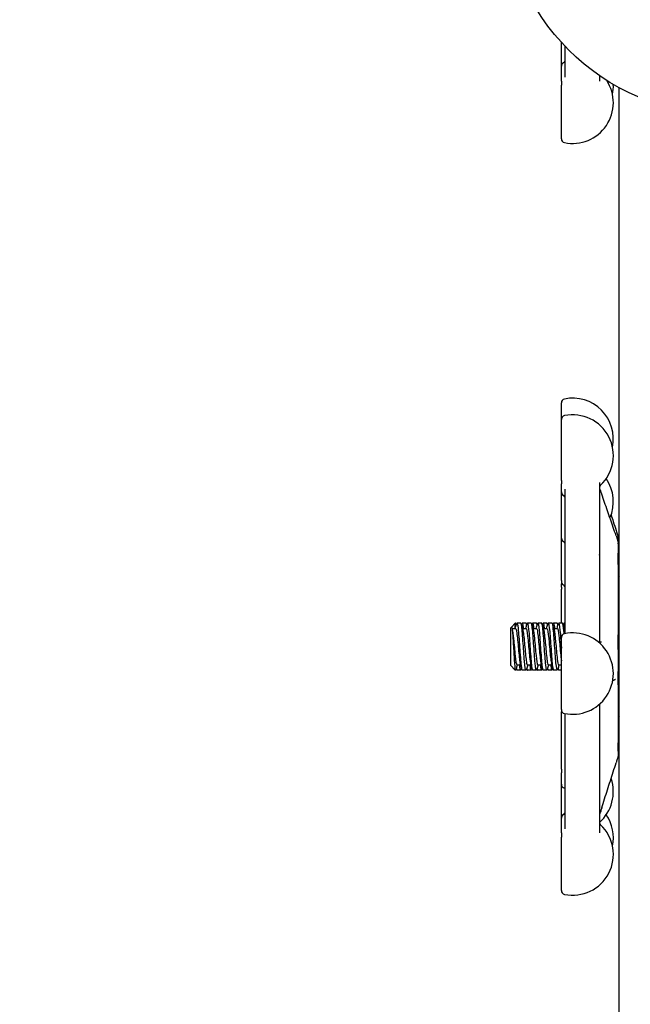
# Model space of a CAD drawing. Header units: inches. Extents: x 18 to 846, y -67 to 561.
# Tile 344 of 656: x 317.39 to 322.27, y 526.83 to 534.69. Entities that reach past the tile are written whole.
import ezdxf

# ---------------------------------------------------------------- set-up
doc = ezdxf.new("R2010")
doc.units = ezdxf.units.IN
doc.header["$LTSCALE"] = 24
doc.header["$MEASUREMENT"] = 0
doc.layers.add('Dimension (ANSI)', color=7, linetype='Continuous', lineweight=25)
doc.layers.add('Visible (ANSI)', color=7, linetype='Continuous', lineweight=30)
doc.styles.add('Note Text (ANSI)', font='tahoma.ttf')
doc.dimstyles.new('SB Fraction-16 (ANSI)', dxfattribs={"dimscale": 24, "dimtxt": 0.125, "dimasz": 0.098425, "dimexe": 0.125, "dimexo": 0.0625, "dimgap": 0.031496, "dimtad": 0, "dimtih": 1, "dimtoh": 1, "dimdec": 4, "dimrnd": 1e-08, "dimzin": 0, "dimdsep": 46, "dimlunit": 5, "dimtxsty": 'Note Text (ANSI)', "dimcen": 0.09, "dimdle": 0.393701, "dimclrd": 256, "dimclre": 256, "dimclrt": 256, "dimadec": 0, "dimazin": 3, "dimtfac": 0.96, "dimtofl": 0, "dimtmove": 0, "dimatfit": 3, "dimfxl": 1, "dimfrac": 2, "dimtolj": 1, "dimtzin": 12, "dimlwd": -1, "dimlwe": -1, "dimarcsym": 0})

# ---------------------------------------------------------------- blocks, each defined once
blk = doc.blocks.new('*D18')
at = {"layer": 'Defpoints', "color": 0, "transparency": 16777216}
for p in [(331.6784, 544.0067), (242.8595, 406.0067), (331.6784, 406.0067)]:
    blk.add_point(p, dxfattribs=at)
at = {"layer": 'Dimension (ANSI)', "transparency": 16777216}
for p, q in [((330.1784, 544.0067), (239.8595, 544.0067)), ((242.8595, 541.6445), (242.8595, 486.3311)), ((242.8595, 408.3689), (242.8595, 481.6823)), ((330.1784, 406.0067), (239.8595, 406.0067))]:
    blk.add_line(p, q, dxfattribs=at)
for points in [[(242.4658, 541.6445), (243.2532, 541.6445), (242.8595, 544.0067)], [(242.4658, 408.3689), (243.2532, 408.3689), (242.8595, 406.0067)]]:
    blk.add_solid(points, dxfattribs=at)
at = {"layer": 'Dimension (ANSI)', "transparency": 16777216, "insert": (239.783, 485.5752), "char_height": 3, "attachment_point": 1, "style": 'Note Text (ANSI)'}
blk.add_mtext('\\A1;138', dxfattribs=at)

msp = doc.modelspace()

# ---------------------------------------------------------------- linework, layer by layer
at = {"layer": 'Visible (ANSI)'}
for p, q in [((321.71439, 534.31831), (321.71439, 534.50929)), ((321.74564, 534.23247), (321.74564, 534.4758)), ((321.71439, 534.20033), (321.71439, 534.31831)), ((322.01814, 534.24416), (322.01814, 534.20077)), ((321.71439, 534.20033), (321.71439, 534.16644)), ((321.71439, 533.73993), (321.71439, 534.16644)), ((322.17689, 525.17035), (322.17689, 534.14706)), ((321.71439, 531.49924), (321.71439, 531.63206)), ((321.71439, 531.01352), (321.71439, 531.49924)), ((321.71439, 531.01352), (321.71439, 530.98538)), ((321.71439, 530.92085), (321.71439, 530.98538)), ((321.71439, 530.5531), (321.71439, 530.92085)), ((321.74564, 529.79809), (321.74564, 530.94327)), ((322.01814, 530.99545), (322.01814, 529.7159)), ((321.71439, 530.213), (321.71439, 530.5531)), ((322.16814, 530.52971), (322.16814, 530.55318)), ((322.16814, 530.52974), (322.16814, 530.5126)), ((322.16814, 530.51097), (322.16814, 530.5126)), ((322.16814, 530.5061), (322.16814, 530.51089)), ((322.16814, 530.5061), (322.16814, 530.43109)), ((322.16814, 530.34111), (322.16814, 530.43109)), ((322.16814, 530.34111), (322.16814, 529.78049)), ((322.17647, 530.24599), (322.17689, 530.24599)), ((321.71439, 530.213), (321.71439, 530.20575)), ((321.71439, 530.20537), (321.71439, 530.20575)), ((321.71439, 530.1608), (321.71439, 530.18871)), ((321.71439, 530.1608), (321.71439, 530.14439)), ((321.71439, 529.87349), (321.71439, 530.14439)), ((321.30689, 529.83295), (321.31508, 529.84181)), ((321.30689, 529.83295), (321.30689, 529.53907)), ((321.31508, 529.84181), (321.34435, 529.87349)), ((321.31989, 529.83182), (321.34855, 529.83182)), ((321.34435, 529.83182), (321.34435, 529.87349)), ((321.34855, 529.87349), (321.34435, 529.87349)), ((321.39022, 529.87349), (321.35933, 529.87349)), ((321.43189, 529.87349), (321.401, 529.87349)), ((321.40322, 529.83182), (321.43189, 529.83182)), ((321.47355, 529.87349), (321.44266, 529.87349)), ((321.51522, 529.87349), (321.48433, 529.87349)), ((321.48656, 529.83182), (321.51522, 529.83182)), ((321.55689, 529.87349), (321.526, 529.87349)), ((321.59855, 529.87349), (321.56766, 529.87349)), ((321.56989, 529.83182), (321.59855, 529.83182)), ((321.64022, 529.87349), (321.60933, 529.87349)), ((321.68189, 529.87349), (321.651, 529.87349)), ((321.65322, 529.83182), (321.68189, 529.83182)), ((321.72355, 529.87349), (321.69266, 529.87349)), ((321.74564, 529.87349), (321.73433, 529.87349)), ((321.73656, 529.83182), (321.74564, 529.83182)), ((321.71439, 529.18327), (321.71439, 529.7589)), ((322.16814, 529.66273), (322.16814, 529.78049)), ((322.16814, 529.66273), (322.16814, 529.48874)), ((321.30689, 529.53907), (321.30689, 529.53903)), ((321.30689, 529.53903), (321.30729, 529.5386)), ((321.30729, 529.5386), (321.34435, 529.49849)), ((321.34435, 529.49849), (321.34435, 529.50783)), ((321.35933, 529.54016), (321.38799, 529.54016)), ((321.44266, 529.54016), (321.47133, 529.54016)), ((321.526, 529.54016), (321.55466, 529.54016)), ((321.60933, 529.54016), (321.63799, 529.54016)), ((321.69266, 529.54016), (321.71439, 529.54016)), ((321.34855, 529.49849), (321.34435, 529.49849)), ((321.39022, 529.49849), (321.35933, 529.49849)), ((321.43189, 529.49849), (321.401, 529.49849)), ((321.47355, 529.49849), (321.44266, 529.49849)), ((321.51522, 529.49849), (321.48433, 529.49849)), ((321.55689, 529.49849), (321.526, 529.49849)), ((321.59855, 529.49849), (321.56766, 529.49849)), ((321.64022, 529.49849), (321.60933, 529.49849)), ((321.68189, 529.49849), (321.651, 529.49849)), ((321.71439, 529.49849), (321.69266, 529.49849)), ((322.16814, 529.38274), (322.16814, 529.48874)), ((322.16814, 529.38274), (322.16814, 528.91779)), ((322.01814, 529.22627), (322.01814, 528.20077)), ((321.71439, 528.70705), (321.71439, 529.16661)), ((321.74564, 528.23247), (321.74564, 529.15144)), ((322.17647, 529.12599), (322.17689, 529.12599)), ((322.16814, 528.85151), (322.16814, 528.91779)), ((322.16814, 528.85151), (322.16814, 528.81899)), ((322.16814, 528.8188), (322.16814, 528.81899)), ((321.71439, 528.70705), (321.71439, 528.67905)), ((321.71439, 528.58823), (321.71439, 528.67905)), ((321.71439, 528.31831), (321.71439, 528.58823)), ((321.71439, 528.20033), (321.71439, 528.31831)), ((321.71439, 528.20033), (321.71439, 528.16644)), ((321.71439, 527.73993), (321.71439, 528.16644))]:
    msp.add_line(p, q, dxfattribs=at)
msp.add_circle((323.00939, 535.68636), 1.75, dxfattribs=at)
for centre, radius, start, end in [((321.74564, 534.31831), 0.03125, 120, 180), ((321.71439, 534.37244), 0.03125, 300, 329.413755), ((321.80439, 534.02774), 0.325, 258.463041, 33.251601), ((321.80439, 534.16056), 0.325, 348.209299, 2.346467), ((321.74564, 533.73993), 0.03125, 180, 258.463041), ((321.74564, 531.63206), 0.03125, 101.536959, 180), ((321.80439, 531.34424), 0.325, 348.209299, 101.536959), ((321.74564, 531.49924), 0.03125, 101.536959, 180), ((321.80439, 531.21142), 0.325, 313.449842, 101.536959), ((321.80439, 530.84367), 0.325, 336.380744, 34.45644), ((321.74564, 530.92085), 0.03125, 180, 240), ((322.04939, 530.95279), 0.03125, 133.449842, 180), ((321.71439, 530.86673), 0.03125, 0, 60), ((321.74564, 530.5531), 0.03125, 180, 240), ((322.13689, 530.52974), 0.03125, 0, 48.711706), ((321.71439, 530.49897), 0.03125, 0, 60), ((322.19939, 530.26724), 0.03125, 180, 223.94552), ((321.74564, 530.20537), 0.03125, 180, 240), ((321.74564, 530.18871), 0.03125, 164.540143, 180), ((321.71439, 530.15125), 0.03125, 0, 60), ((321.74564, 529.7589), 0.03125, 101.536959, 180), ((321.80439, 529.47109), 0.325, 258.463041, 101.536959), ((321.74564, 529.18327), 0.03125, 180, 258.463041), ((321.74564, 529.16661), 0.03125, 164.540143, 180), ((322.19939, 529.10474), 0.03125, 136.05448, 180), ((321.74564, 528.58823), 0.03125, 180, 258.463041), ((321.80439, 528.52832), 0.325, 311.152792, 19.038163), ((321.80439, 528.87604), 0.325, 258.463041, 259.585431), ((321.74564, 528.31831), 0.03125, 120, 180), ((321.71439, 528.37244), 0.03125, 300, 329.413755), ((321.80439, 528.16056), 0.325, 348.209299, 34.45644), ((321.80439, 528.02774), 0.325, 258.463041, 46.550158), ((322.04939, 528.28637), 0.03125, 180, 226.550158), ((321.74564, 527.73993), 0.03125, 180, 258.463041)]:
    msp.add_arc(centre, radius, start, end, dxfattribs=at)
for points, knots in [([(321.74129, 534.35653), (321.7422, 534.35807), (321.74299, 534.35937), (321.7443, 534.36159), (321.74482, 534.36251), (321.74538, 534.36357), (321.74553, 534.36387), (321.74564, 534.36411)], [0.51351333, 0.51351333, 0.51351333, 0.51351333, 0.55704859, 0.55704859, 0.60058386, 0.60058386, 0.62260676, 0.62260676, 0.62260676, 0.62260676]), ([(322.01814, 530.95317), (322.01814, 530.95238), (322.01814, 530.95159), (322.01815, 530.95034), (322.01815, 530.94991), (322.01816, 530.94924), (322.01816, 530.94903), (322.01817, 530.9487), (322.01817, 530.94859), (322.01817, 530.94835), (322.01818, 530.94822), (322.01818, 530.94803), (322.01818, 530.94796), (322.01818, 530.94786), (322.01819, 530.94783), (322.01819, 530.94775), (322.01819, 530.9477), (322.01819, 530.9476), (322.01819, 530.94756), (322.0182, 530.94749), (322.0182, 530.94747), (322.0182, 530.94743), (322.0182, 530.94741), (322.0182, 530.94739), (322.0182, 530.94739), (322.0182, 530.94739)], [0.010278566, 0.010278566, 0.010278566, 0.010278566, 0.019883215, 0.019883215, 0.024682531, 0.024682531, 0.026751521, 0.026751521, 0.027745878, 0.027745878, 0.028761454, 0.028761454, 0.029267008, 0.029267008, 0.029516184, 0.029516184, 0.030019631, 0.030019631, 0.030755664, 0.030755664, 0.031441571, 0.031441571, 0.032566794, 0.032566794, 0.03348156, 0.03348156, 0.03348156, 0.03348156]), ([(322.01816, 530.94915), (322.01823, 530.94896), (322.01831, 530.94873), (322.01852, 530.94821), (322.01863, 530.94792), (322.02048, 530.9435), (322.02247, 530.93951), (322.02498, 530.9336), (322.02595, 530.93122), (322.02927, 530.92282), (322.03163, 530.91636), (322.03479, 530.90741), (322.03557, 530.90515), (322.03635, 530.90291)], [0.09394711, 0.09394711, 0.09394711, 0.09394711, 0.09670762, 0.09670762, 0.09941434, 0.09941434, 0.13679204, 0.13679204, 0.16145778, 0.16145778, 0.2211622, 0.2211622, 0.24097602, 0.24097602, 0.24097602, 0.24097602]), ([(322.15125, 530.57183), (322.14361, 530.5939), (322.13596, 530.61598), (322.12066, 530.66013), (322.113, 530.68221), (322.09769, 530.72635), (322.09002, 530.74843), (322.0747, 530.79257), (322.06703, 530.81464), (322.05169, 530.85878), (322.04402, 530.88084), (322.03635, 530.90291)], [0.47801542, 0.47801542, 0.47801542, 0.47801542, 0.67299233, 0.67299233, 0.86796925, 0.86796925, 1.06294616, 1.06294616, 1.25792307, 1.25792307, 1.45289998, 1.45289998, 1.45289998, 1.45289998]), ([(322.11161, 530.73765), (322.11726, 530.71994), (322.12291, 530.70224), (322.1362, 530.66053), (322.14385, 530.63653), (322.15149, 530.61253)], [1.28381628, 1.28381628, 1.28381628, 1.28381628, 1.42769616, 1.42769616, 1.62267307, 1.62267307, 1.62267307, 1.62267307]), ([(322.15149, 530.61253), (322.15341, 530.60649), (322.15537, 530.60033), (322.15885, 530.58926), (322.16041, 530.58428), (322.16257, 530.57728), (322.16327, 530.57501), (322.16456, 530.57075), (322.16516, 530.56873), (322.16631, 530.56478), (322.16676, 530.56318), (322.16724, 530.56108), (322.16736, 530.56049), (322.16756, 530.5594), (322.16763, 530.55899), (322.16775, 530.55825), (322.16779, 530.55797), (322.16785, 530.55751), (322.16787, 530.55735), (322.16792, 530.55702), (322.16794, 530.55685), (322.16799, 530.55638), (322.16802, 530.55609), (322.16806, 530.55556), (322.16808, 530.55533), (322.16809, 530.55502), (322.1681, 530.55496), (322.1681, 530.55484), (322.16811, 530.55477), (322.16811, 530.55467), (322.16811, 530.55465), (322.16811, 530.55461), (322.16811, 530.55459), (322.16811, 530.55455), (322.16811, 530.55453), (322.16812, 530.55449), (322.16812, 530.55447), (322.16813, 530.55406), (322.16814, 530.55363), (322.16814, 530.55322)], [0, 0, 0, 0, 0.04904125, 0.04904125, 0.08849266, 0.08849266, 0.10811986, 0.10811986, 0.12782693, 0.12782693, 0.15348254, 0.15348254, 0.16326303, 0.16326303, 0.16817878, 0.16817878, 0.17065213, 0.17065213, 0.17188532, 0.17188532, 0.17316402, 0.17316402, 0.17565897, 0.17565897, 0.17810714, 0.17810714, 0.17871796, 0.17871796, 0.17933326, 0.17933326, 0.17948698, 0.17948698, 0.17964227, 0.17964227, 0.17979785, 0.17979785, 0.18010973, 0.18010973, 0.18533912, 0.18533912, 0.18533912, 0.18533912]), ([(322.15125, 530.57183), (322.15298, 530.56682), (322.15473, 530.56173), (322.15833, 530.55075), (322.16021, 530.54475), (322.16282, 530.53586), (322.16366, 530.53289), (322.16481, 530.5285), (322.1652, 530.52696), (322.16608, 530.52328), (322.1665, 530.52131), (322.16694, 530.51884), (322.16703, 530.51825), (322.16717, 530.51737), (322.16721, 530.51712), (322.16728, 530.51672), (322.1673, 530.51658), (322.16734, 530.51628), (322.16736, 530.51613), (322.1674, 530.51589), (322.16741, 530.51581), (322.16744, 530.51565), (322.16745, 530.51557), (322.16747, 530.51543), (322.16748, 530.51537), (322.1675, 530.5152), (322.16752, 530.51511), (322.16757, 530.51478), (322.16758, 530.51473), (322.16758, 530.5147), (322.16758, 530.5147), (322.16758, 530.5147)], [0, 0, 0, 0, 0.04421352, 0.04421352, 0.09143567, 0.09143567, 0.1148414, 0.1148414, 0.12798974, 0.12798974, 0.14842503, 0.14842503, 0.15488355, 0.15488355, 0.15731825, 0.15731825, 0.15853645, 0.15853645, 0.15976362, 0.15976362, 0.16037577, 0.16037577, 0.16099044, 0.16099044, 0.16160454, 0.16160454, 0.16284514, 0.16284514, 0.16786615, 0.16786615, 0.16893992, 0.16893992, 0.16893992, 0.16893992]), ([(322.16745, 530.51556), (322.16747, 530.51549), (322.16749, 530.51542), (322.16755, 530.51522), (322.16759, 530.51508), (322.16768, 530.51475), (322.16772, 530.51457), (322.1678, 530.51423), (322.16783, 530.51409), (322.16789, 530.51379), (322.16792, 530.51363), (322.16798, 530.51331), (322.168, 530.51316), (322.16804, 530.51284), (322.16806, 530.51268), (322.16808, 530.51244), (322.16809, 530.51236), (322.1681, 530.51221), (322.1681, 530.51214), (322.16811, 530.51195), (322.16812, 530.51186), (322.16813, 530.51163), (322.16813, 530.51154), (322.16813, 530.51133), (322.16814, 530.51124), (322.16814, 530.51108), (322.16814, 530.51099), (322.16814, 530.51091)], [0.2261265, 0.2261265, 0.2261265, 0.2261265, 0.227574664, 0.227574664, 0.230038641, 0.230038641, 0.23225074, 0.23225074, 0.233479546, 0.233479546, 0.234712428, 0.234712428, 0.235932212, 0.235932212, 0.23714975, 0.23714975, 0.237762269, 0.237762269, 0.238377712, 0.238377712, 0.239624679, 0.239624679, 0.242081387, 0.242081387, 0.246210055, 0.246210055, 0.250348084, 0.250348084, 0.250348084, 0.250348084]), ([(322.01977, 530.417), (322.01977, 530.417), (322.01977, 530.417), (322.01976, 530.41702), (322.01975, 530.41705), (322.01968, 530.41721), (322.01963, 530.41733), (322.0195, 530.41761), (322.01944, 530.41775), (322.01927, 530.4181), (322.01916, 530.41834), (322.01876, 530.41914), (322.01845, 530.41975), (322.01814, 530.42036)], [0.092876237, 0.092876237, 0.092876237, 0.092876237, 0.093349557, 0.093349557, 0.09552105, 0.09552105, 0.097869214, 0.097869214, 0.099519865, 0.099519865, 0.10185373, 0.10185373, 0.107308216, 0.107308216, 0.107308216, 0.107308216]), ([(321.31508, 529.84181), (321.31544, 529.84221), (321.31581, 529.84231), (321.31753, 529.84142), (321.31887, 529.83662), (321.32156, 529.81933), (321.32289, 529.80681), (321.32558, 529.77543), (321.32692, 529.75672), (321.32961, 529.71538), (321.33094, 529.69306), (321.33363, 529.64766), (321.33497, 529.62501), (321.33766, 529.58239), (321.33899, 529.56292), (321.34169, 529.52984), (321.34302, 529.5167), (321.34435, 529.50783)], [-1.2427303, -1.2427303, -1.2427303, -1.2427303, -1.200467, -1.200467, -1.0416694, -1.0416694, -0.8786368, -0.8786368, -0.7113708, -0.7113708, -0.5398726, -0.5398726, -0.3641439, -0.3641439, -0.1841858, -0.1841858, 0, 0, 0, 0]), ([(321.32215, 529.82346), (321.32561, 529.81063), (321.32906, 529.78372), (321.33252, 529.7495), (321.33679, 529.7072), (321.34107, 529.65489), (321.34534, 529.61402), (321.34961, 529.57317), (321.35388, 529.54488), (321.35816, 529.54073), (321.35855, 529.54035), (321.35894, 529.54017), (321.35933, 529.54019)], [6.621339, 6.621339, 6.621339, 6.621339, 7.4033745, 7.4033745, 7.4033745, 8.3701398, 8.3701398, 8.3701398, 9.3362117, 9.3362117, 9.3362117, 9.424778, 9.424778, 9.424778, 9.424778]), ([(321.34855, 529.83164), (321.35176, 529.83141), (321.35496, 529.81855), (321.35816, 529.79522), (321.36243, 529.7641), (321.3667, 529.71521), (321.37098, 529.66858), (321.37525, 529.62195), (321.37952, 529.57887), (321.38379, 529.55698), (321.38444, 529.55365), (321.38509, 529.55082), (321.38574, 529.5485)], [6.2831853, 6.2831853, 6.2831853, 6.2831853, 7.0074496, 7.0074496, 7.0074496, 7.9736666, 7.9736666, 7.9736666, 8.9397805, 8.9397805, 8.9397805, 9.0866243, 9.0866243, 9.0866243, 9.0866243]), ([(321.35579, 529.86684), (321.35599, 529.86759), (321.35619, 529.86828), (321.35639, 529.8689), (321.3604, 529.88138), (321.36441, 529.86703), (321.36842, 529.83112), (321.37243, 529.79528), (321.37643, 529.73874), (321.38044, 529.68215), (321.38445, 529.62546), (321.38846, 529.56994), (321.39247, 529.53594), (321.39531, 529.51184), (321.39815, 529.49892), (321.401, 529.49871)], [6.0162011, 6.0162011, 6.0162011, 6.0162011, 6.061332, 6.061332, 6.061332, 6.968806, 6.968806, 6.968806, 7.8744508, 7.8744508, 7.8744508, 8.7817425, 8.7817425, 8.7817425, 9.424778, 9.424778, 9.424778, 9.424778]), ([(321.43543, 529.50536), (321.43426, 529.5009), (321.43309, 529.49853), (321.43191, 529.49849), (321.42787, 529.49837), (321.42382, 529.52615), (321.41977, 529.57147), (321.41574, 529.6166), (321.41171, 529.67809), (321.40768, 529.73324), (321.40366, 529.78818), (321.39964, 529.83561), (321.39563, 529.85812), (321.39383, 529.86822), (321.39202, 529.87321), (321.39022, 529.87317)], [-15.9749474, -15.9749474, -15.9749474, -15.9749474, -15.710016, -15.710016, -15.710016, -14.7941843, -14.7941843, -14.7941843, -13.8824397, -13.8824397, -13.8824397, -12.9741281, -12.9741281, -12.9741281, -12.5663706, -12.5663706, -12.5663706, -12.5663706]), ([(321.39746, 529.86655), (321.3998, 529.87522), (321.40215, 529.87565), (321.4045, 529.86699), (321.40634, 529.86021), (321.40817, 529.84792), (321.41001, 529.83158)], [9.1577938, 9.1577938, 9.1577938, 9.1577938, 9.68894404, 9.68894404, 9.68894404, 10.10445178, 10.10445178, 10.10445178, 10.10445178]), ([(321.40548, 529.82334), (321.40679, 529.81867), (321.40809, 529.81204), (321.40939, 529.80356), (321.41366, 529.77579), (321.41793, 529.72884), (321.4222, 529.68192), (321.42647, 529.63501), (321.43074, 529.58942), (321.435, 529.5638), (321.43756, 529.54848), (321.44011, 529.54055), (321.44266, 529.54046)], [12.9045243, 12.9045243, 12.9045243, 12.9045243, 13.1994868, 13.1994868, 13.1994868, 14.1650562, 14.1650562, 14.1650562, 15.1305271, 15.1305271, 15.1305271, 15.7079633, 15.7079633, 15.7079633, 15.7079633]), ([(321.43709, 529.85894), (321.43536, 529.86832), (321.43364, 529.87344), (321.43191, 529.87349), (321.43191, 529.87349), (321.4319, 529.87349), (321.43189, 529.87349)], [-16.10000872, -16.10000872, -16.10000872, -16.10000872, -15.71001603, -15.71001603, -15.71001603, -15.70796327, -15.70796327, -15.70796327, -15.70796327]), ([(321.43189, 529.83165), (321.43294, 529.83173), (321.43398, 529.83045), (321.43503, 529.82775), (321.4393, 529.81674), (321.44357, 529.78229), (321.44784, 529.7385), (321.4521, 529.69471), (321.45637, 529.6428), (321.46064, 529.60399), (321.46345, 529.57844), (321.46626, 529.55904), (321.46907, 529.54865)], [12.5663706, 12.5663706, 12.5663706, 12.5663706, 12.8032209, 12.8032209, 12.8032209, 13.7688308, 13.7688308, 13.7688308, 14.734342, 14.734342, 14.734342, 15.3698096, 15.3698096, 15.3698096, 15.3698096]), ([(321.43912, 529.8668), (321.43961, 529.86865), (321.4401, 529.87013), (321.44059, 529.8712), (321.4446, 529.88003), (321.44861, 529.86177), (321.45262, 529.82312), (321.45663, 529.78447), (321.46064, 529.72626), (321.46464, 529.6698), (321.46865, 529.61335), (321.47266, 529.55986), (321.47667, 529.52892), (321.47922, 529.5092), (321.48178, 529.49891), (321.48433, 529.49877)], [12.2993864, 12.2993864, 12.2993864, 12.2993864, 12.4100129, 12.4100129, 12.4100129, 13.3168593, 13.3168593, 13.3168593, 14.2236185, 14.2236185, 14.2236185, 15.130291, 15.130291, 15.130291, 15.7079633, 15.7079633, 15.7079633, 15.7079633]), ([(321.51876, 529.50521), (321.51814, 529.50285), (321.51752, 529.50109), (321.51689, 529.49998), (321.51285, 529.49278), (321.5088, 529.51331), (321.50475, 529.55392), (321.50072, 529.59443), (321.49668, 529.65403), (321.49264, 529.71061), (321.48861, 529.76708), (321.48458, 529.8193), (321.48055, 529.84798), (321.47822, 529.86459), (321.47589, 529.8731), (321.47355, 529.87318)], [-22.2581327, -22.2581327, -22.2581327, -22.2581327, -22.1173036, -22.1173036, -22.1173036, -21.2019377, -21.2019377, -21.2019377, -20.2886606, -20.2886606, -20.2886606, -19.3773067, -19.3773067, -19.3773067, -18.8495559, -18.8495559, -18.8495559, -18.8495559]), ([(321.48079, 529.86659), (321.48342, 529.87625), (321.48606, 529.87547), (321.48869, 529.86344), (321.49024, 529.85636), (321.49179, 529.84544), (321.49335, 529.83161)], [15.4409791, 15.4409791, 15.4409791, 15.4409791, 16.03687738, 16.03687738, 16.03687738, 16.38763709, 16.38763709, 16.38763709, 16.38763709]), ([(321.48881, 529.82345), (321.49221, 529.81083), (321.49561, 529.78466), (321.49901, 529.75125), (321.50328, 529.7093), (321.50754, 529.65709), (321.51181, 529.61595), (321.51606, 529.5749), (321.52032, 529.546), (321.52458, 529.54099), (321.52505, 529.54044), (321.52552, 529.54018), (321.526, 529.54021)], [19.1877096, 19.1877096, 19.1877096, 19.1877096, 19.9564324, 19.9564324, 19.9564324, 20.9213285, 20.9213285, 20.9213285, 21.8840483, 21.8840483, 21.8840483, 21.9911486, 21.9911486, 21.9911486, 21.9911486]), ([(321.52042, 529.85907), (321.51925, 529.86549), (321.51807, 529.86991), (321.51689, 529.872), (321.51634, 529.87299), (321.51578, 529.87346), (321.51522, 529.87342)], [-22.38319403, -22.38319403, -22.38319403, -22.38319403, -22.11730363, -22.11730363, -22.11730363, -21.99114858, -21.99114858, -21.99114858, -21.99114858]), ([(321.51522, 529.83163), (321.51836, 529.8314), (321.52151, 529.81905), (321.52465, 529.7965), (321.52892, 529.76589), (321.53318, 529.71735), (321.53745, 529.6707), (321.54171, 529.62406), (321.54598, 529.5806), (321.55024, 529.55808), (321.55096, 529.55428), (321.55168, 529.55109), (321.5524, 529.54853)], [18.8495559, 18.8495559, 18.8495559, 18.8495559, 19.5604441, 19.5604441, 19.5604441, 20.5253788, 20.5253788, 20.5253788, 21.4902198, 21.4902198, 21.4902198, 21.6529949, 21.6529949, 21.6529949, 21.6529949]), ([(321.52246, 529.86674), (321.52322, 529.86966), (321.52399, 529.87166), (321.52476, 529.87267), (321.52876, 529.87796), (321.53277, 529.85602), (321.53678, 529.81489), (321.54078, 529.77376), (321.54479, 529.71432), (321.5488, 529.65831), (321.5528, 529.6023), (321.55681, 529.55092), (321.56081, 529.52295), (321.5631, 529.50701), (321.56538, 529.49887), (321.56766, 529.4988)], [18.5825718, 18.5825718, 18.5825718, 18.5825718, 18.7561262, 18.7561262, 18.7561262, 19.6623744, 19.6623744, 19.6623744, 20.5685395, 20.5685395, 20.5685395, 21.474622, 21.474622, 21.474622, 21.9911486, 21.9911486, 21.9911486, 21.9911486]), ([(321.6021, 529.50514), (321.60191, 529.50444), (321.60172, 529.50379), (321.60153, 529.5032), (321.59752, 529.49055), (321.5935, 529.50479), (321.58948, 529.54067), (321.58547, 529.57652), (321.58146, 529.6332), (321.57744, 529.68993), (321.57343, 529.74661), (321.56942, 529.8021), (321.56541, 529.83608), (321.56257, 529.86016), (321.55973, 529.87306), (321.55689, 529.87327)], [-28.541318, -28.541318, -28.541318, -28.541318, -28.4988988, -28.4988988, -28.4988988, -27.5903346, -27.5903346, -27.5903346, -26.6825411, -26.6825411, -26.6825411, -25.7754795, -25.7754795, -25.7754795, -25.1327412, -25.1327412, -25.1327412, -25.1327412]), ([(321.56412, 529.86664), (321.56703, 529.87724), (321.56993, 529.87503), (321.57283, 529.85945), (321.57411, 529.85256), (321.5754, 529.84311), (321.57668, 529.83166)], [21.72416441, 21.72416441, 21.72416441, 21.72416441, 22.38062274, 22.38062274, 22.38062274, 22.67082239, 22.67082239, 22.67082239, 22.67082239]), ([(321.57215, 529.82325), (321.57389, 529.81696), (321.57564, 529.80722), (321.57738, 529.79438), (321.58172, 529.76245), (321.58607, 529.71229), (321.59041, 529.66505), (321.59475, 529.61783), (321.59909, 529.57491), (321.60343, 529.55436), (321.60539, 529.54505), (321.60736, 529.54046), (321.60933, 529.5405)], [25.4708949, 25.4708949, 25.4708949, 25.4708949, 25.8655971, 25.8655971, 25.8655971, 26.8476199, 26.8476199, 26.8476199, 27.8292662, 27.8292662, 27.8292662, 28.2743339, 28.2743339, 28.2743339, 28.2743339]), ([(321.60375, 529.85917), (321.60301, 529.86322), (321.60227, 529.86645), (321.60153, 529.86878), (321.60054, 529.87191), (321.59955, 529.87339), (321.59855, 529.87331)], [-28.66637934, -28.66637934, -28.66637934, -28.66637934, -28.4988988, -28.4988988, -28.4988988, -28.27433388, -28.27433388, -28.27433388, -28.27433388]), ([(321.59855, 529.83153), (321.60011, 529.83162), (321.60166, 529.8288), (321.60321, 529.82292), (321.60755, 529.8065), (321.6119, 529.7667), (321.61624, 529.72029), (321.62058, 529.67391), (321.62492, 529.62229), (321.62926, 529.58719), (321.63142, 529.56973), (321.63358, 529.55661), (321.63574, 529.54874)], [25.1327412, 25.1327412, 25.1327412, 25.1327412, 25.4839322, 25.4839322, 25.4839322, 26.4661023, 26.4661023, 26.4661023, 27.4478945, 27.4478945, 27.4478945, 27.9361802, 27.9361802, 27.9361802, 27.9361802]), ([(321.60579, 529.86668), (321.60682, 529.87058), (321.60784, 529.87288), (321.60887, 529.87338), (321.61288, 529.87534), (321.61688, 529.85005), (321.62088, 529.80674), (321.62489, 529.76344), (321.62889, 529.70307), (321.63289, 529.64766), (321.6369, 529.59226), (321.6409, 529.54303), (321.6449, 529.51793), (321.64694, 529.5052), (321.64897, 529.49882), (321.651, 529.49881)], [24.8657571, 24.8657571, 24.8657571, 24.8657571, 25.0981395, 25.0981395, 25.0981395, 26.0038186, 26.0038186, 26.0038186, 26.9094187, 26.9094187, 26.9094187, 27.8149406, 27.8149406, 27.8149406, 28.2743339, 28.2743339, 28.2743339, 28.2743339]), ([(321.68543, 529.50515), (321.68165, 529.49122), (321.67786, 529.50036), (321.67408, 529.53007), (321.67004, 529.56179), (321.666, 529.61627), (321.66196, 529.67326), (321.65792, 529.73019), (321.65388, 529.78837), (321.64985, 529.82624), (321.64664, 529.85635), (321.64343, 529.87309), (321.64022, 529.87335)], [-34.8245034, -34.8245034, -34.8245034, -34.8245034, -33.9686925, -33.9686925, -33.9686925, -33.0546668, -33.0546668, -33.0546668, -32.141653, -32.141653, -32.141653, -31.4159265, -31.4159265, -31.4159265, -31.4159265]), ([(321.64746, 529.8667), (321.65061, 529.8782), (321.65376, 529.87437), (321.65691, 529.85515), (321.65795, 529.84885), (321.65898, 529.84093), (321.66001, 529.8317)], [28.00734972, 28.00734972, 28.00734972, 28.00734972, 28.72038471, 28.72038471, 28.72038471, 28.9540077, 28.9540077, 28.9540077, 28.9540077]), ([(321.65548, 529.82357), (321.6598, 529.80779), (321.66413, 529.76874), (321.66845, 529.72274), (321.67278, 529.67667), (321.67711, 529.62496), (321.68144, 529.58932), (321.68518, 529.55852), (321.68892, 529.54049), (321.69266, 529.54023)], [31.7540802, 31.7540802, 31.7540802, 31.7540802, 32.7319702, 32.7319702, 32.7319702, 33.7114291, 33.7114291, 33.7114291, 34.5575192, 34.5575192, 34.5575192, 34.5575192]), ([(321.68709, 529.85925), (321.6868, 529.86083), (321.68651, 529.86228), (321.68621, 529.8636), (321.68477, 529.87014), (321.68333, 529.87329), (321.68189, 529.87321)], [-34.94956464, -34.94956464, -34.94956464, -34.94956464, -34.88377186, -34.88377186, -34.88377186, -34.55751919, -34.55751919, -34.55751919, -34.55751919]), ([(321.68189, 529.83181), (321.68602, 529.83169), (321.69016, 529.80914), (321.69429, 529.77255), (321.69862, 529.73422), (321.70296, 529.68161), (321.70729, 529.63678), (321.70965, 529.61228), (321.71202, 529.5905), (321.71439, 529.57388)], [31.4159265, 31.4159265, 31.4159265, 31.4159265, 32.351308, 32.351308, 32.351308, 33.3309049, 33.3309049, 33.3309049, 33.8663136, 33.8663136, 33.8663136, 33.8663136]), ([(321.68912, 529.86653), (321.69073, 529.87259), (321.69233, 529.8748), (321.69393, 529.87263), (321.69805, 529.86707), (321.70217, 529.83276), (321.70629, 529.7829), (321.70899, 529.75025), (321.71169, 529.71144), (321.71439, 529.6734)], [31.1489424, 31.1489424, 31.1489424, 31.1489424, 31.5116481, 31.5116481, 31.5116481, 32.4435606, 32.4435606, 32.4435606, 33.0538425, 33.0538425, 33.0538425, 33.0538425]), ([(321.73669, 529.78881), (321.7361, 529.79579), (321.73551, 529.80247), (321.73492, 529.80876), (321.73113, 529.84924), (321.72734, 529.87329), (321.72355, 529.87347)], [-38.68929977, -38.68929977, -38.68929977, -38.68929977, -38.55601033, -38.55601033, -38.55601033, -37.69911184, -37.69911184, -37.69911184, -37.69911184]), ([(321.73079, 529.86685), (321.73484, 529.88195), (321.73889, 529.86995), (321.74295, 529.83531), (321.74308, 529.83417), (321.74321, 529.83301), (321.74335, 529.83182)], [34.29053502, 34.29053502, 34.29053502, 34.29053502, 35.20708057, 35.20708057, 35.20708057, 35.23719301, 35.23719301, 35.23719301, 35.23719301]), ([(321.74442, 529.7905), (321.74492, 529.79202), (321.74533, 529.79376), (321.7456, 529.79645), (321.74564, 529.79726), (321.74564, 529.79809)], [0.236754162, 0.236754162, 0.236754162, 0.236754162, 0.249550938, 0.249550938, 0.254927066, 0.254927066, 0.254927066, 0.254927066]), ([(322.02464, 529.72222), (322.02479, 529.72229), (322.02509, 529.72241), (322.02594, 529.72276), (322.02645, 529.72296), (322.02791, 529.7235), (322.02891, 529.72384), (322.03118, 529.72453), (322.03245, 529.72487), (322.03432, 529.72533), (322.03498, 529.72549), (322.03521, 529.72555), (322.03523, 529.72555), (322.03523, 529.72555)], [0, 0, 0, 0, 0.007377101, 0.007377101, 0.01406314, 0.01406314, 0.025814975, 0.025814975, 0.04239606, 0.04239606, 0.056138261, 0.056138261, 0.059141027, 0.059141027, 0.059141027, 0.059141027]), ([(321.3521, 529.50541), (321.35055, 529.49958), (321.349, 529.49733), (321.34746, 529.49913), (321.34642, 529.50034), (321.34539, 529.50327), (321.34435, 529.50783)], [-9.69176213, -9.69176213, -9.69176213, -9.69176213, -9.34211053, -9.34211053, -9.34211053, -9.10788499, -9.10788499, -9.10788499, -9.10788499]), ([(321.35413, 529.51282), (321.35488, 529.5087), (321.35564, 529.50543), (321.35639, 529.50309), (321.35737, 529.50004), (321.35835, 529.49859), (321.35933, 529.49867)], [5.89113985, 5.89113985, 5.89113985, 5.89113985, 6.06133202, 6.06133202, 6.06133202, 6.28318531, 6.28318531, 6.28318531, 6.28318531]), ([(321.39376, 529.50522), (321.39038, 529.49288), (321.387, 529.49842), (321.38362, 529.52124), (321.38281, 529.52667), (321.38201, 529.53305), (321.38121, 529.54024)], [-12.83335478, -12.83335478, -12.83335478, -12.83335478, -12.06862067, -12.06862067, -12.06862067, -11.8866968, -11.8866968, -11.8866968, -11.8866968]), ([(321.43746, 529.51288), (321.43851, 529.50718), (321.43955, 529.50307), (321.44059, 529.50078), (321.44128, 529.49926), (321.44197, 529.49854), (321.44266, 529.49859)], [12.17432516, 12.17432516, 12.17432516, 12.17432516, 12.41001289, 12.41001289, 12.41001289, 12.56637061, 12.56637061, 12.56637061, 12.56637061]), ([(321.4771, 529.50535), (321.47423, 529.49487), (321.47136, 529.49688), (321.46849, 529.512), (321.46717, 529.51893), (321.46586, 529.52858), (321.46454, 529.54033)], [-19.11654009, -19.11654009, -19.11654009, -19.11654009, -18.46771377, -18.46771377, -18.46771377, -18.1698821, -18.1698821, -18.1698821, -18.1698821]), ([(321.5208, 529.51294), (321.52212, 529.50573), (321.52344, 529.50105), (321.52476, 529.49931), (321.52517, 529.49876), (321.52558, 529.49851), (321.526, 529.49853)], [18.45751047, 18.45751047, 18.45751047, 18.45751047, 18.75612624, 18.75612624, 18.75612624, 18.84955592, 18.84955592, 18.84955592, 18.84955592]), ([(321.56043, 529.50543), (321.55808, 529.49677), (321.55574, 529.49633), (321.55339, 529.50497), (321.55155, 529.51175), (321.54971, 529.52404), (321.54787, 529.5404)], [-25.39972539, -25.39972539, -25.39972539, -25.39972539, -24.8691111, -24.8691111, -24.8691111, -24.45306741, -24.45306741, -24.45306741, -24.45306741]), ([(321.60413, 529.51298), (321.60571, 529.50439), (321.60729, 529.49938), (321.60887, 529.4986), (321.60902, 529.49853), (321.60918, 529.49849), (321.60933, 529.4985)], [24.74069577, 24.74069577, 24.74069577, 24.74069577, 25.09813946, 25.09813946, 25.09813946, 25.13274123, 25.13274123, 25.13274123, 25.13274123]), ([(321.64376, 529.50546), (321.64176, 529.49798), (321.63975, 529.49649), (321.63775, 529.50174), (321.63557, 529.50745), (321.63339, 529.52108), (321.63121, 529.54042)], [-31.6829107, -31.6829107, -31.6829107, -31.6829107, -31.22960985, -31.22960985, -31.22960985, -30.73625272, -30.73625272, -30.73625272, -30.73625272]), ([(322.1457, 529.42423), (322.1457, 529.42423), (322.1455, 529.4241), (322.14487, 529.42368), (322.14441, 529.42338), (322.14303, 529.42249), (322.14199, 529.42185), (322.13994, 529.42068), (322.13898, 529.42016), (322.13707, 529.41922), (322.13611, 529.41878), (322.13484, 529.41825), (322.13445, 529.41809), (322.13383, 529.41784), (322.13363, 529.41776), (322.1335, 529.4177)], [0.117693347, 0.117693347, 0.117693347, 0.117693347, 0.126564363, 0.126564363, 0.136369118, 0.136369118, 0.151820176, 0.151820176, 0.163546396, 0.163546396, 0.174401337, 0.174401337, 0.180069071, 0.180069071, 0.186154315, 0.186154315, 0.186154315, 0.186154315]), ([(322.01814, 528.85277), (322.01819, 528.85289), (322.01822, 528.85296), (322.01828, 528.85311), (322.01829, 528.85314), (322.01829, 528.85314)], [0.0912806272, 0.0912806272, 0.0912806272, 0.0912806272, 0.0933756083, 0.0933756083, 0.0971308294, 0.0971308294, 0.0971308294, 0.0971308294]), ([(322.16814, 528.81876), (322.16814, 528.81848), (322.16813, 528.81817), (322.16812, 528.81777), (322.16812, 528.81764), (322.16812, 528.8175), (322.16812, 528.81749), (322.16811, 528.81745), (322.16811, 528.81744), (322.16811, 528.81742), (322.16811, 528.8174), (322.16811, 528.81738), (322.16811, 528.81736), (322.16811, 528.81734), (322.16811, 528.81732), (322.16811, 528.81724), (322.1681, 528.81718), (322.1681, 528.81704), (322.16809, 528.81697), (322.16808, 528.81665), (322.16806, 528.8164), (322.16802, 528.81594), (322.168, 528.81575), (322.16796, 528.81534), (322.16793, 528.81511), (322.16789, 528.81477), (322.16788, 528.81466), (322.16784, 528.81435), (322.16781, 528.81415), (322.16773, 528.81362), (322.16768, 528.81331), (322.16742, 528.81174), (322.16725, 528.81093), (322.16677, 528.80887), (322.16642, 528.8076), (322.16563, 528.80485), (322.16527, 528.80361), (322.16434, 528.80049), (322.16374, 528.79852), (322.16228, 528.79375), (322.16139, 528.79087), (322.15887, 528.78278), (322.15718, 528.77739), (322.15416, 528.76785), (322.15282, 528.76363), (322.15149, 528.75945)], [0, 0, 0, 0, 0.00362842, 0.00362842, 0.00532519, 0.00532519, 0.00554032, 0.00554032, 0.00564719, 0.00564719, 0.00575426, 0.00575426, 0.00586107, 0.00586107, 0.00596752, 0.00596752, 0.00651065, 0.00651065, 0.00722842, 0.00722842, 0.00979214, 0.00979214, 0.01150055, 0.01150055, 0.01323284, 0.01323284, 0.01408567, 0.01408567, 0.01568092, 0.01568092, 0.01876516, 0.01876516, 0.03322078, 0.03322078, 0.05370694, 0.05370694, 0.06706984, 0.06706984, 0.0851491, 0.0851491, 0.10914392, 0.10914392, 0.1514834, 0.1514834, 0.1854543, 0.1854543, 0.1854543, 0.1854543]), ([(322.0366, 528.39955), (322.04427, 528.42353), (322.05194, 528.44752), (322.06728, 528.4955), (322.07494, 528.51949), (322.09027, 528.56748), (322.09793, 528.59147), (322.11325, 528.63946), (322.1209, 528.66346), (322.1362, 528.71145), (322.14385, 528.73545), (322.15149, 528.75945)], [0.6477885, 0.6477885, 0.6477885, 0.6477885, 0.84276542, 0.84276542, 1.03774233, 1.03774233, 1.23271925, 1.23271925, 1.42769616, 1.42769616, 1.62267307, 1.62267307, 1.62267307, 1.62267307]), ([(321.74129, 528.35653), (321.7422, 528.35807), (321.74299, 528.35937), (321.7443, 528.36159), (321.74482, 528.36251), (321.74538, 528.36357), (321.74553, 528.36387), (321.74564, 528.36411)], [0.51351333, 0.51351333, 0.51351333, 0.51351333, 0.55704859, 0.55704859, 0.60058386, 0.60058386, 0.62260676, 0.62260676, 0.62260676, 0.62260676]), ([(322.0366, 528.39955), (322.03375, 528.39064), (322.03086, 528.38168), (322.02608, 528.36717), (322.02404, 528.3611), (322.02137, 528.3535), (322.02054, 528.35119), (322.01894, 528.34695), (322.01858, 528.34584), (322.01841, 528.34475), (322.01839, 528.34462), (322.01835, 528.34432), (322.01834, 528.3442), (322.01831, 528.34395), (322.0183, 528.34385), (322.01829, 528.34369), (322.01828, 528.34363), (322.01828, 528.34351), (322.01827, 528.34345), (322.01826, 528.34327), (322.01825, 528.34316), (322.01823, 528.34284), (322.01822, 528.34267), (322.01819, 528.34188), (322.01818, 528.34144), (322.01813, 528.33934), (322.01814, 528.33774), (322.01814, 528.33611)], [0, 0, 0, 0, 0.07240015, 0.07240015, 0.12884673, 0.12884673, 0.15776448, 0.15776448, 0.18742127, 0.18742127, 0.19102978, 0.19102978, 0.19284515, 0.19284515, 0.1937591, 0.1937591, 0.19421308, 0.19421308, 0.19466735, 0.19466735, 0.19558844, 0.19558844, 0.19742089, 0.19742089, 0.20472787, 0.20472787, 0.23309585, 0.23309585, 0.23309585, 0.23309585])]:
    msp.add_open_spline(points, degree=3, knots=knots, dxfattribs=at)
for points in [[(321.31831, 529.83764), (321.31958, 529.83295), (321.32086, 529.82826), (321.32215, 529.82357)], [(321.34633, 529.83182), (321.34951, 529.84349), (321.35266, 529.85517), (321.35579, 529.86685)], [(321.35375, 529.85896), (321.35202, 529.86831), (321.35029, 529.87336), (321.34855, 529.87346)], [(321.3521, 529.86685), (321.35271, 529.86455), (321.35333, 529.86226), (321.35394, 529.85997)], [(321.39376, 529.86685), (321.39763, 529.85241), (321.40153, 529.83798), (321.40548, 529.82357)], [(321.39561, 529.85997), (321.39623, 529.86226), (321.39684, 529.86455), (321.39746, 529.86685)], [(321.42966, 529.83182), (321.43284, 529.84349), (321.43599, 529.85517), (321.43912, 529.86685)], [(321.43543, 529.86685), (321.43604, 529.86455), (321.43666, 529.86226), (321.43728, 529.85997)], [(321.4771, 529.86685), (321.48097, 529.85241), (321.48486, 529.83798), (321.48881, 529.82357)], [(321.47894, 529.85997), (321.47956, 529.86226), (321.48017, 529.86455), (321.48079, 529.86685)], [(321.51299, 529.83182), (321.51618, 529.84349), (321.51932, 529.85517), (321.52246, 529.86685)], [(321.51876, 529.86685), (321.51938, 529.86455), (321.51999, 529.86226), (321.52061, 529.85997)], [(321.56043, 529.86685), (321.5643, 529.85241), (321.5682, 529.83798), (321.57215, 529.82357)], [(321.56228, 529.85997), (321.56289, 529.86226), (321.56351, 529.86455), (321.56412, 529.86685)], [(321.59633, 529.83182), (321.59951, 529.84349), (321.60266, 529.85517), (321.60579, 529.86685)], [(321.6021, 529.86685), (321.60271, 529.86455), (321.60333, 529.86226), (321.60394, 529.85997)], [(321.64376, 529.86685), (321.64763, 529.85241), (321.65153, 529.83798), (321.65548, 529.82357)], [(321.64561, 529.85997), (321.64623, 529.86226), (321.64684, 529.86455), (321.64746, 529.86685)], [(321.67966, 529.83182), (321.68284, 529.84349), (321.68599, 529.85517), (321.68912, 529.86685)], [(321.68543, 529.86685), (321.68604, 529.86455), (321.68666, 529.86226), (321.68728, 529.85997)], [(321.7271, 529.86685), (321.73097, 529.85241), (321.73486, 529.83798), (321.73881, 529.82357)], [(321.72894, 529.85997), (321.72956, 529.86226), (321.73017, 529.86455), (321.73079, 529.86685)], [(321.73881, 529.82327), (321.74072, 529.81627), (321.74262, 529.80518), (321.74452, 529.79076)], [(322.01814, 529.71958), (322.02031, 529.72046), (322.02247, 529.72134), (322.02464, 529.72222)], [(321.30729, 529.5386), (321.30716, 529.53874), (321.30702, 529.5389), (321.30689, 529.53907)], [(321.36156, 529.54016), (321.35838, 529.52849), (321.35523, 529.51682), (321.3521, 529.50513)], [(321.35579, 529.50513), (321.35517, 529.50743), (321.35456, 529.50972), (321.35394, 529.51202)], [(321.39746, 529.50513), (321.39358, 529.51957), (321.38969, 529.53401), (321.38574, 529.54842)], [(321.39561, 529.51202), (321.39499, 529.50972), (321.39438, 529.50743), (321.39376, 529.50513)], [(321.44489, 529.54016), (321.44171, 529.52849), (321.43856, 529.51682), (321.43543, 529.50513)], [(321.43912, 529.50513), (321.43851, 529.50743), (321.43789, 529.50972), (321.43728, 529.51202)], [(321.48079, 529.50513), (321.47692, 529.51957), (321.47302, 529.53401), (321.46907, 529.54842)], [(321.47894, 529.51202), (321.47833, 529.50972), (321.47771, 529.50743), (321.4771, 529.50513)], [(321.52822, 529.54016), (321.52504, 529.52849), (321.52189, 529.51682), (321.51876, 529.50513)], [(321.52246, 529.50513), (321.52184, 529.50743), (321.52123, 529.50972), (321.52061, 529.51202)], [(321.56412, 529.50513), (321.56025, 529.51957), (321.55635, 529.53401), (321.5524, 529.54842)], [(321.56228, 529.51202), (321.56166, 529.50972), (321.56104, 529.50743), (321.56043, 529.50513)], [(321.61156, 529.54016), (321.60838, 529.52849), (321.60523, 529.51682), (321.6021, 529.50513)], [(321.60579, 529.50513), (321.60517, 529.50743), (321.60456, 529.50972), (321.60394, 529.51202)], [(321.64746, 529.50513), (321.64358, 529.51957), (321.63969, 529.53401), (321.63574, 529.54842)], [(321.64561, 529.51202), (321.64499, 529.50972), (321.64438, 529.50743), (321.64376, 529.50513)], [(321.69489, 529.54016), (321.69171, 529.52849), (321.68856, 529.51682), (321.68543, 529.50513)], [(321.68912, 529.50513), (321.68851, 529.50743), (321.68789, 529.50972), (321.68728, 529.51202)], [(321.68746, 529.51306), (321.6892, 529.50372), (321.69093, 529.49865), (321.69266, 529.49854)], [(322.12433, 529.41397), (322.12739, 529.41522), (322.13044, 529.41646), (322.1335, 529.4177)]]:
    msp.add_open_spline(points, degree=3, dxfattribs=at)

# ---------------------------------------------------------------- dimensions: what is measured, and where the dimension line sits
at = {"layer": 'Dimension (ANSI)'}
dim = msp.add_linear_dim(base=(242.85953, 406.00673), p1=(331.67843, 544.00673), p2=(331.67843, 406.00673), angle=90, dimstyle='SB Fraction-16 (ANSI)', override={"dimgap": 0.031496, "dimdec": 4, "dimtol": 0, "dimlim": 0, "dimtp": 0, "dimtm": 0, "dimtdec": 2, "dimatfit": 1}, dxfattribs=at)
dim.commit()
dim.dimension.update_dxf_attribs({"geometry": '*D18', "text_midpoint": (242.85953, 484.00673), "dimtype": 160})

doc.saveas('drawing.dxf')
